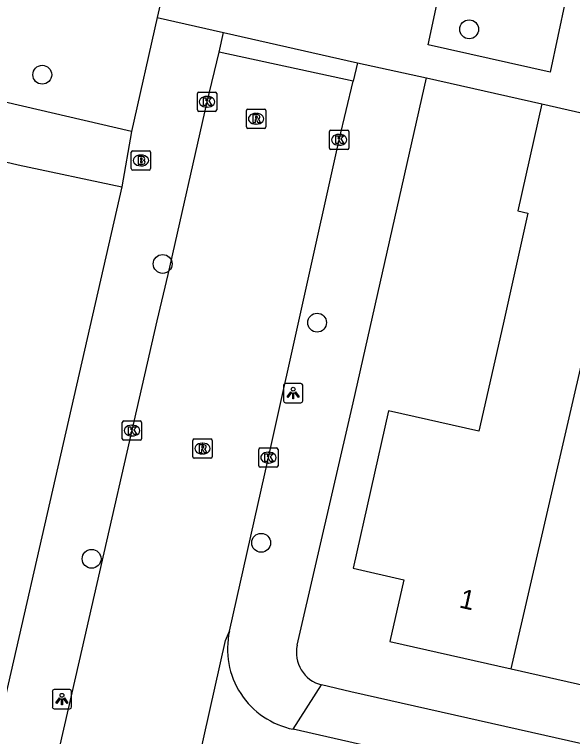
# Model space of a CAD drawing. Extents: x 161771 to 163125, y 382479 to 383177.
# Drawn here: x 162596.62 to 162625.59, y 382768.91 to 382806.4 of the extents above; entities that cross this region are included whole.
import ezdxf

# ---------------------------------------------------------------- set-up
doc = ezdxf.new("R2010")
doc.units = 0
for name, color, linetype in [('IMGEO_Boom', 7, 'Continuous'), ('IMGEO_Brandkraan', 7, 'Continuous'), ('IMGEO_Kolk', 7, 'Continuous'), ('IMGEO_Lichtpunt', 7, 'Continuous'), ('IMGEO_Muur', 7, 'Continuous'), ('IMGEO_Pand', 7, 'Continuous'), ('IMGEO_Pand_nummerreeks', 7, 'Continuous'), ('IMGEO_Rijbaan_lokaal_open', 7, 'Continuous'), ('IMGEO_Rioolput', 7, 'Continuous'), ('IMGEO_Voetpad_open', 7, 'Continuous')]:
    doc.layers.add(name, color=color, linetype=linetype)

msp = doc.modelspace()

# ---------------------------------------------------------------- linework, layer by layer
at = {"layer": 'IMGEO_Boom'}
for centre in [(162620.221, 382805.629), (162598.066, 382803.273), (162604.315, 382793.448), (162612.33, 382790.4), (162609.425, 382778.972), (162600.627, 382778.142)]:
    msp.add_circle(centre, 0.489, dxfattribs=at)
at = {"layer": 'IMGEO_Brandkraan'}
for p, q in [((162602.687, 382798.395), (162602.687, 382799.247)), ((162602.762, 382799.321), (162603.614, 382799.321)), ((162603.688, 382799.247), (162603.688, 382798.395)), ((162603.175, 382799.101), (162603.2, 382799.101)), ((162603.198, 382798.541), (162603.173, 382798.541)), ((162603.614, 382798.321), (162602.762, 382798.321))]:
    msp.add_line(p, q, dxfattribs=at)
for points in [[(162602.687, 382798.395), (162602.687, 382799.247)], [(162602.762, 382799.321), (162603.614, 382799.321)], [(162603.688, 382799.247), (162603.688, 382798.395)], [(162603.035, 382799.021), (162603.035, 382798.621), (162603.248, 382798.621)], [(162603.266, 382799.021), (162603.035, 382799.021)], [(162603.214, 382798.94), (162603.16, 382798.94), (162603.16, 382798.864)], [(162603.16, 382798.864), (162603.213, 382798.864)], [(162603.222, 382798.788), (162603.16, 382798.788), (162603.16, 382798.707)], [(162603.16, 382798.707), (162603.222, 382798.707)], [(162603.614, 382798.321), (162602.762, 382798.321)]]:
    msp.add_lwpolyline(points, dxfattribs=at)
for centre, radius, start, end in [((162602.764, 382799.245), 0.0765, 91.552, 178.448), ((162602.764, 382799.245), 0.0765, 91.552, 178.448), ((162603.612, 382799.245), 0.0765, 1.552, 88.448), ((162603.612, 382799.245), 0.0765, 1.552, 88.448), ((162603.215, 382798.902), 0.0379, 267.8285, 90.9355), ((162603.27, 382798.876), 0.145, 59.4692, 91.5367), ((162603.295, 382798.923), 0.0922, 285.5137, 58.1501), ((162603.3, 382798.731), 0.105, 301.3115, 78.989), ((162603.223, 382798.747), 0.0404, 269.8759, 90.5077), ((162603.254, 382798.872), 0.251, 268.6676, 293.5347), ((162602.764, 382798.397), 0.0765, 181.552, 268.448), ((162602.764, 382798.397), 0.0765, 181.552, 268.448), ((162603.612, 382798.397), 0.0765, 271.552, 358.448), ((162603.612, 382798.397), 0.0765, 271.552, 358.448)]:
    msp.add_arc(centre, radius, start, end, dxfattribs=at)
for centre, major_axis, ratio, start_param, end_param in [((162603.174, 382798.821), (-0.387, 0.002), 0.722429, 4.712389, 7.853982), ((162603.199, 382798.821), (-0.39, 0.002), 0.717154, 1.570796, 4.712389)]:
    msp.add_ellipse(centre, major_axis=major_axis, ratio=ratio, start_param=start_param, end_param=end_param, dxfattribs=at)
at = {"layer": 'IMGEO_Kolk'}
for p, q in [((162606.117, 382801.441), (162606.117, 382802.293)), ((162606.192, 382802.367), (162607.044, 382802.367)), ((162607.118, 382802.293), (162607.118, 382801.441)), ((162606.605, 382802.147), (162606.63, 382802.147)), ((162606.628, 382801.587), (162606.603, 382801.587)), ((162607.044, 382801.367), (162606.192, 382801.367)), ((162612.975, 382799.467), (162612.975, 382800.319)), ((162613.05, 382800.393), (162613.902, 382800.393)), ((162613.976, 382800.319), (162613.976, 382799.467)), ((162613.463, 382800.173), (162613.488, 382800.173)), ((162613.486, 382799.613), (162613.461, 382799.613)), ((162613.902, 382799.393), (162613.05, 382799.393)), ((162602.221, 382784.37), (162602.221, 382785.222)), ((162602.296, 382785.296), (162603.148, 382785.296)), ((162602.709, 382785.076), (162602.734, 382785.076)), ((162603.222, 382785.222), (162603.222, 382784.37)), ((162603.148, 382784.296), (162602.296, 382784.296)), ((162602.732, 382784.516), (162602.707, 382784.516)), ((162609.304, 382782.968), (162609.304, 382783.82)), ((162609.379, 382783.894), (162610.231, 382783.894)), ((162610.305, 382783.82), (162610.305, 382782.968)), ((162609.792, 382783.674), (162609.817, 382783.674)), ((162609.815, 382783.114), (162609.79, 382783.114)), ((162610.231, 382782.894), (162609.379, 382782.894))]:
    msp.add_line(p, q, dxfattribs=at)
for points in [[(162606.117, 382801.441), (162606.117, 382802.293)], [(162606.192, 382802.367), (162607.044, 382802.367)], [(162607.118, 382802.293), (162607.118, 382801.441)], [(162606.438, 382802.067), (162606.561, 382802.067), (162606.561, 382801.916), (162606.691, 382802.067), (162606.855, 382802.067), (162606.709, 382801.916), (162606.862, 382801.667), (162606.71, 382801.667), (162606.625, 382801.831), (162606.561, 382801.764), (162606.561, 382801.667), (162606.438, 382801.667), (162606.438, 382802.067)], [(162607.044, 382801.367), (162606.192, 382801.367)], [(162612.975, 382799.467), (162612.975, 382800.319)], [(162613.05, 382800.393), (162613.902, 382800.393)], [(162613.976, 382800.319), (162613.976, 382799.467)], [(162613.296, 382800.093), (162613.419, 382800.093), (162613.419, 382799.942), (162613.549, 382800.093), (162613.713, 382800.093), (162613.567, 382799.942), (162613.72, 382799.693), (162613.568, 382799.693), (162613.483, 382799.857), (162613.419, 382799.79), (162613.419, 382799.693), (162613.296, 382799.693), (162613.296, 382800.093)], [(162613.902, 382799.393), (162613.05, 382799.393)], [(162602.221, 382784.37), (162602.221, 382785.222)], [(162602.296, 382785.296), (162603.148, 382785.296)], [(162602.542, 382784.996), (162602.665, 382784.996), (162602.665, 382784.845), (162602.795, 382784.996), (162602.959, 382784.996), (162602.813, 382784.845), (162602.966, 382784.596), (162602.814, 382784.596), (162602.729, 382784.76), (162602.665, 382784.693), (162602.665, 382784.596), (162602.542, 382784.596), (162602.542, 382784.996)], [(162603.222, 382785.222), (162603.222, 382784.37)], [(162603.148, 382784.296), (162602.296, 382784.296)], [(162609.304, 382782.968), (162609.304, 382783.82)], [(162609.379, 382783.894), (162610.231, 382783.894)], [(162610.305, 382783.82), (162610.305, 382782.968)], [(162609.625, 382783.594), (162609.748, 382783.594), (162609.748, 382783.443), (162609.878, 382783.594), (162610.042, 382783.594), (162609.896, 382783.443), (162610.049, 382783.194), (162609.897, 382783.194), (162609.812, 382783.358), (162609.748, 382783.291), (162609.748, 382783.194), (162609.625, 382783.194), (162609.625, 382783.594)], [(162610.231, 382782.894), (162609.379, 382782.894)]]:
    msp.add_lwpolyline(points, dxfattribs=at)
for centre, start, end in [((162606.194, 382802.291), 91.552, 178.448), ((162606.194, 382802.291), 91.552, 178.448), ((162607.042, 382802.291), 1.552, 88.448), ((162607.042, 382802.291), 1.552, 88.448), ((162606.194, 382801.443), 181.552, 268.448), ((162606.194, 382801.443), 181.552, 268.448), ((162607.042, 382801.443), 271.552, 358.448), ((162607.042, 382801.443), 271.552, 358.448), ((162613.052, 382800.317), 91.552, 178.448), ((162613.052, 382800.317), 91.552, 178.448), ((162613.9, 382800.317), 1.552, 88.448), ((162613.9, 382800.317), 1.552, 88.448), ((162613.052, 382799.469), 181.552, 268.448), ((162613.052, 382799.469), 181.552, 268.448), ((162613.9, 382799.469), 271.552, 358.448), ((162613.9, 382799.469), 271.552, 358.448), ((162602.298, 382785.22), 91.552, 178.448), ((162602.298, 382785.22), 91.552, 178.448), ((162603.146, 382785.22), 1.552, 88.448), ((162603.146, 382785.22), 1.552, 88.448), ((162602.298, 382784.372), 181.552, 268.448), ((162602.298, 382784.372), 181.552, 268.448), ((162603.146, 382784.372), 271.552, 358.448), ((162603.146, 382784.372), 271.552, 358.448), ((162609.381, 382783.818), 91.552, 178.448), ((162609.381, 382783.818), 91.552, 178.448), ((162610.229, 382783.818), 1.552, 88.448), ((162610.229, 382783.818), 1.552, 88.448), ((162609.381, 382782.97), 181.552, 268.448), ((162609.381, 382782.97), 181.552, 268.448), ((162610.229, 382782.97), 271.552, 358.448), ((162610.229, 382782.97), 271.552, 358.448)]:
    msp.add_arc(centre, 0.0765, start, end, dxfattribs=at)
for centre, major_axis, ratio, start_param, end_param in [((162606.604, 382801.867), (-0.387, 0.002), 0.722429, 4.712389, 7.853982), ((162606.629, 382801.867), (-0.39, 0.002), 0.717154, 1.570796, 4.712389), ((162613.462, 382799.893), (-0.387, 0.002), 0.722429, 4.712389, 7.853982), ((162613.487, 382799.893), (-0.39, 0.002), 0.717154, 1.570796, 4.712389), ((162602.708, 382784.796), (-0.387, 0.002), 0.722429, 4.712389, 7.853982), ((162602.733, 382784.796), (-0.39, 0.002), 0.717154, 1.570796, 4.712389), ((162609.791, 382783.394), (-0.387, 0.002), 0.722429, 4.712389, 7.853982), ((162609.816, 382783.394), (-0.39, 0.002), 0.717154, 1.570796, 4.712389)]:
    msp.add_ellipse(centre, major_axis=major_axis, ratio=ratio, start_param=start_param, end_param=end_param, dxfattribs=at)
at = {"layer": 'IMGEO_Lichtpunt'}
for p, q in [((162611.491, 382787.242), (162610.683, 382787.242)), ((162611.491, 382787.242), (162610.683, 382787.242)), ((162610.589, 382787.147), (162610.589, 382786.34)), ((162610.589, 382787.147), (162610.589, 382786.34)), ((162611.585, 382786.34), (162611.585, 382787.147)), ((162611.585, 382786.34), (162611.585, 382787.147)), ((162610.683, 382786.246), (162611.491, 382786.246)), ((162610.683, 382786.246), (162611.491, 382786.246)), ((162598.589, 382771.258), (162598.589, 382770.451)), ((162598.589, 382771.258), (162598.589, 382770.451)), ((162599.491, 382771.353), (162598.683, 382771.353)), ((162599.491, 382771.353), (162598.683, 382771.353)), ((162599.585, 382770.451), (162599.585, 382771.258)), ((162599.585, 382770.451), (162599.585, 382771.258)), ((162598.683, 382770.357), (162599.491, 382770.357)), ((162598.683, 382770.357), (162599.491, 382770.357))]:
    msp.add_line(p, q, dxfattribs=at)
for points in [[(162610.963, 382786.811), (162611.002, 382786.783), (162610.814, 382786.521), (162610.776, 382786.548), (162610.963, 382786.811)], [(162611.175, 382786.783), (162611.213, 382786.81), (162611.4, 382786.548), (162611.361, 382786.52), (162611.175, 382786.783)], [(162611.065, 382786.763), (162611.112, 382786.763), (162611.112, 382786.441), (162611.065, 382786.441), (162611.065, 382786.763)], [(162598.963, 382770.922), (162599.002, 382770.894), (162598.814, 382770.632), (162598.776, 382770.659), (162598.963, 382770.922)], [(162599.065, 382770.874), (162599.112, 382770.874), (162599.112, 382770.552), (162599.065, 382770.552), (162599.065, 382770.874)], [(162599.175, 382770.894), (162599.213, 382770.921), (162599.4, 382770.659), (162599.361, 382770.631), (162599.175, 382770.894)]]:
    msp.add_lwpolyline(points, dxfattribs=at)
for centre in [(162611.088, 382786.945), (162599.088, 382771.056)]:
    msp.add_circle(centre, 0.0994, dxfattribs=at)
for centre, start, end in [((162610.683, 382787.147), 90, 180), ((162610.683, 382787.147), 90, 180), ((162611.491, 382787.147), 0, 90), ((162611.491, 382787.147), 0, 90), ((162610.683, 382786.34), 180, 270), ((162610.683, 382786.34), 180, 270), ((162611.491, 382786.34), 270, 0), ((162611.491, 382786.34), 270, 360), ((162598.683, 382771.258), 90, 180), ((162598.683, 382771.258), 90, 180), ((162599.491, 382771.258), 0, 90), ((162599.491, 382771.258), 0, 90), ((162598.683, 382770.451), 180, 270), ((162598.683, 382770.451), 180, 270), ((162599.491, 382770.451), 270, 0), ((162599.491, 382770.451), 270, 360)]:
    msp.add_arc(centre, 0.0946, start, end, dxfattribs=at)
at = {"layer": 'IMGEO_Muur'}
msp.add_lwpolyline([(162614.198, 382786.231), (162618.014, 382803.103), (162623.994, 382801.758)], dxfattribs=at)
at = {"layer": 'IMGEO_Pand'}
for points in [[(162623.994, 382801.758), (162622.743, 382796.198), (162623.276, 382796.077), (162621.98, 382790.323), (162620.727, 382784.76), (162616.044, 382785.815), (162614.202, 382777.647), (162616.837, 382777.057), (162616.105, 382773.84), (162622.411, 382772.421)], [(162623.994, 382801.758), (162628.851, 382800.66)], [(162622.411, 382772.421), (162626.306, 382789.349)], [(162622.411, 382772.421), (162628.745, 382770.996), (162629.471, 382774.22), (162631.893, 382773.675)]]:
    msp.add_lwpolyline(points, dxfattribs=at)
at = {"layer": 'IMGEO_Rijbaan_lokaal_open'}
for points in [[(162595.661, 382753.845), (162596.126, 382755.943), (162600.005, 382772.85), (162604.021, 382790.493), (162604.604, 382792.908), (162606.618, 382801.867), (162607.241, 382804.436)], [(162614.202, 382802.934), (162607.241, 382804.436)], [(162607.78, 382774.384), (162609.805, 382783.398), (162613.476, 382799.893), (162614.202, 382802.934)], [(162603.976, 382757.328), (162603.997, 382757.896), (162607.581, 382773.892), (162607.78, 382774.384)], [(162713.275, 382746.266), (162699.386, 382749.405), (162697.208, 382749.88), (162691.396, 382751.216), (162679.283, 382753.935), (162659.284, 382758.448), (162641.175, 382762.541), (162623.101, 382766.566), (162611.096, 382769.288)]]:
    msp.add_lwpolyline(points, dxfattribs=at)
msp.add_arc((162611.94, 382773.464), 4.26, 167.525, 258.5797, dxfattribs=at)
at = {"layer": 'IMGEO_Rioolput'}
for p, q in [((162608.74, 382801.485), (162609.592, 382801.485)), ((162608.665, 382800.559), (162608.665, 382801.411)), ((162609.153, 382801.265), (162609.178, 382801.265)), ((162609.666, 382801.411), (162609.666, 382800.559)), ((162609.176, 382800.705), (162609.151, 382800.705)), ((162609.592, 382800.485), (162608.74, 382800.485)), ((162605.881, 382783.436), (162605.881, 382784.288)), ((162605.956, 382784.362), (162606.808, 382784.362)), ((162606.882, 382784.288), (162606.882, 382783.436)), ((162606.369, 382784.142), (162606.394, 382784.142)), ((162606.392, 382783.582), (162606.367, 382783.582)), ((162606.808, 382783.362), (162605.956, 382783.362))]:
    msp.add_line(p, q, dxfattribs=at)
for points in [[(162608.74, 382801.485), (162609.592, 382801.485)], [(162608.665, 382800.559), (162608.665, 382801.411)], [(162609.254, 382801.183), (162609.002, 382801.185), (162609.002, 382800.785)], [(162609.18, 382801.104), (162609.126, 382801.104), (162609.126, 382801.023)], [(162609.666, 382801.411), (162609.666, 382800.559)], [(162609.002, 382800.785), (162609.126, 382800.785), (162609.126, 382800.947), (162609.137, 382800.947)], [(162609.126, 382801.023), (162609.178, 382801.023)], [(162609.184, 382800.918), (162609.255, 382800.785), (162609.395, 382800.785), (162609.33, 382800.911)], [(162609.592, 382800.485), (162608.74, 382800.485)], [(162605.881, 382783.436), (162605.881, 382784.288)], [(162605.956, 382784.362), (162606.808, 382784.362)], [(162606.882, 382784.288), (162606.882, 382783.436)], [(162606.47, 382784.06), (162606.218, 382784.062), (162606.218, 382783.662)], [(162606.218, 382783.662), (162606.342, 382783.662), (162606.342, 382783.824), (162606.353, 382783.824)], [(162606.396, 382783.981), (162606.342, 382783.981), (162606.342, 382783.9)], [(162606.342, 382783.9), (162606.394, 382783.9)], [(162606.4, 382783.795), (162606.471, 382783.662), (162606.611, 382783.662), (162606.546, 382783.788)], [(162606.808, 382783.362), (162605.956, 382783.362)]]:
    msp.add_lwpolyline(points, dxfattribs=at)
for centre, radius, start, end in [((162608.742, 382801.409), 0.0765, 91.552, 178.448), ((162608.742, 382801.409), 0.0765, 91.552, 178.448), ((162609.59, 382801.409), 0.0765, 1.552, 88.448), ((162609.59, 382801.409), 0.0765, 1.552, 88.448), ((162609.186, 382801.008), 0.0964, 77.0061, 93.1865), ((162609.2, 382801.065), 0.0378, 276.6634, 79.6772), ((162609.253, 382801.073), 0.109, 350.3612, 89.416), ((162609.251, 382801.073), 0.112, 277.5842, 350.9817), ((162609.136, 382800.894), 0.0533, 26.0293, 88.6989), ((162609.162, 382801.212), 0.19, 274.7715, 282.9687), ((162609.235, 382800.858), 0.108, 29.5134, 73.7905), ((162608.742, 382800.561), 0.0765, 181.552, 268.448), ((162608.742, 382800.561), 0.0765, 181.552, 268.448), ((162609.59, 382800.561), 0.0765, 271.552, 358.448), ((162609.59, 382800.561), 0.0765, 271.552, 358.448), ((162605.958, 382784.286), 0.0765, 91.552, 178.448), ((162605.958, 382784.286), 0.0765, 91.552, 178.448), ((162606.806, 382784.286), 0.0765, 1.552, 88.448), ((162606.806, 382784.286), 0.0765, 1.552, 88.448), ((162606.352, 382783.771), 0.0533, 26.0293, 88.6989), ((162606.378, 382784.089), 0.19, 274.7715, 282.9687), ((162606.402, 382783.885), 0.0964, 77.0061, 93.1865), ((162606.416, 382783.942), 0.0378, 276.6634, 79.6772), ((162606.469, 382783.95), 0.109, 350.3612, 89.416), ((162606.467, 382783.95), 0.112, 277.5842, 350.9817), ((162606.451, 382783.735), 0.108, 29.5134, 73.7905), ((162605.958, 382783.438), 0.0765, 181.552, 268.448), ((162605.958, 382783.438), 0.0765, 181.552, 268.448), ((162606.806, 382783.438), 0.0765, 271.552, 358.448), ((162606.806, 382783.438), 0.0765, 271.552, 358.448)]:
    msp.add_arc(centre, radius, start, end, dxfattribs=at)
for centre, major_axis, ratio, start_param, end_param in [((162609.152, 382800.985), (-0.387, 0.002), 0.722429, 4.712389, 7.853982), ((162609.177, 382800.985), (-0.39, 0.002), 0.717154, 1.570796, 4.712389), ((162606.368, 382783.862), (-0.387, 0.002), 0.722429, 4.712389, 7.853982), ((162606.393, 382783.862), (-0.39, 0.002), 0.717154, 1.570796, 4.712389)]:
    msp.add_ellipse(centre, major_axis=major_axis, ratio=ratio, start_param=start_param, end_param=end_param, dxfattribs=at)
at = {"layer": 'IMGEO_Voetpad_open'}
for points in [[(162602.691, 382800.316), (162583.26, 382804.84), (162585.154, 382813.424)], [(162604.668, 382809.03), (162604.034, 382806.236)], [(162625.216, 382807.144), (162624.426, 382803.411), (162618.089, 382804.824), (162618.899, 382808.537)], [(162604.034, 382806.236), (162602.691, 382800.316)], [(162604.034, 382806.236), (162607.469, 382805.464)], [(162607.241, 382804.436), (162607.469, 382805.464)], [(162607.469, 382805.464), (162614.433, 382803.887)], [(162571.416, 382798.491), (162572.793, 382804.274), (162596.809, 382798.601), (162602.202, 382797.456)], [(162614.433, 382803.887), (162614.202, 382802.934)], [(162614.433, 382803.887), (162618.014, 382803.103)], [(162611.3, 382773.665), (162614.198, 382786.231), (162618.014, 382803.103)], [(162618.014, 382803.103), (162623.994, 382801.758)], [(162602.691, 382800.316), (162602.202, 382797.456)], [(162602.202, 382797.456), (162592.675, 382755.889), (162592.164, 382753.411)], [(162611.096, 382769.288), (162612.565, 382771.591)], [(162727.249, 382745.732), (162722.81, 382746.736), (162697.675, 382752.409), (162692.083, 382753.675), (162614.078, 382771.241), (162612.565, 382771.591)]]:
    msp.add_lwpolyline(points, dxfattribs=at)
msp.add_arc((162612.987, 382773.271), 1.732, 166.853, 255.9078, dxfattribs=at)

# ---------------------------------------------------------------- texts
at = {"layer": 'IMGEO_Pand_nummerreeks'}
msp.add_text('1', height=1, rotation=347.3196, dxfattribs=at).set_placement((162619.661, 382775.623))

doc.saveas('drawing.dxf')
